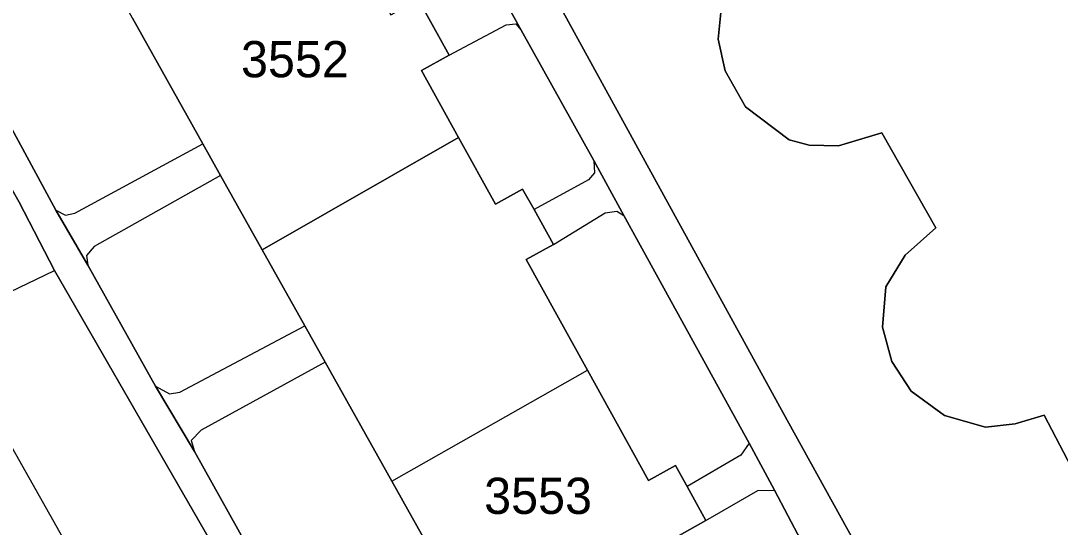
# Model space of a CAD drawing. Extents: x -262715 to -259381, y -1237238 to -1231182.
# Drawn here: x -261540.5 to -261483.2, y -1235895 to -1235867.1 of the extents above; entities that cross this region are included whole.
import ezdxf

# ---------------------------------------------------------------- set-up
doc = ezdxf.new("R2010")
doc.units = 0
for name, color, linetype in [('body_kn', 7, 'Continuous'), ('kladpar_druhypozemkov', 7, 'Continuous'), ('kladpar_hranice', 7, 'Continuous'), ('kladpar_parcelnecisla', 7, 'Continuous'), ('kladpar_plochy', 7, 'Continuous'), ('zappar_hrandruhpozemk', 7, 'Continuous')]:
    doc.layers.add(name, color=color, linetype=linetype)

msp = doc.modelspace()

# ---------------------------------------------------------------- linework, layer by layer
at = {"layer": 'body_kn'}
for p, q in [((-261513.77, -1235867.3), (-261513.77, -1235867.3)), ((-261513.24, -1235867.24), (-261513.24, -1235867.24)), ((-261512.94, -1235867.58), (-261512.94, -1235867.58)), ((-261502.07, -1235868.08), (-261502.07, -1235868.08)), ((-261516.91, -1235868.97), (-261516.91, -1235868.97)), ((-261516.91, -1235868.97), (-261516.91, -1235868.97)), ((-261518.44, -1235869.81), (-261518.44, -1235869.81)), ((-261501.69, -1235869.84), (-261501.69, -1235869.84)), ((-261500.56, -1235871.82), (-261500.56, -1235871.82)), ((-261516.4, -1235873.51), (-261516.4, -1235873.51)), ((-261516.4, -1235873.51), (-261516.4, -1235873.51)), ((-261498.15, -1235873.65), (-261498.15, -1235873.65)), ((-261493.05, -1235873.26), (-261493.05, -1235873.26)), ((-261530.5, -1235873.86), (-261530.5, -1235873.86)), ((-261497.06, -1235873.94), (-261497.06, -1235873.94)), ((-261495.44, -1235873.98), (-261495.44, -1235873.98)), ((-261508.93, -1235874.78), (-261508.93, -1235874.78)), ((-261508.93, -1235874.78), (-261508.93, -1235874.78)), ((-261508.89, -1235875.46), (-261508.89, -1235875.46)), ((-261529.53, -1235875.61), (-261529.53, -1235875.61)), ((-261529.53, -1235875.61), (-261529.53, -1235875.61)), ((-261509.23, -1235875.85), (-261509.23, -1235875.85)), ((-261512.86, -1235876.36), (-261512.86, -1235876.36)), ((-261514.36, -1235877.19), (-261514.36, -1235877.19)), ((-261538.62, -1235877.52), (-261538.62, -1235877.52)), ((-261538.62, -1235877.52), (-261538.62, -1235877.52)), ((-261538.08, -1235877.8), (-261538.08, -1235877.8)), ((-261537.57, -1235877.69), (-261537.57, -1235877.69)), ((-261512.23, -1235877.49), (-261512.23, -1235877.49)), ((-261508.3, -1235877.68), (-261508.3, -1235877.68)), ((-261507.67, -1235877.59), (-261507.67, -1235877.59)), ((-261507.28, -1235877.82), (-261507.28, -1235877.82)), ((-261490.06, -1235878.51), (-261490.06, -1235878.51)), ((-261511.16, -1235879.42), (-261511.16, -1235879.42)), ((-261511.16, -1235879.42), (-261511.16, -1235879.42)), ((-261536.93, -1235880.03), (-261536.93, -1235880.03)), ((-261536.51, -1235879.53), (-261536.51, -1235879.53)), ((-261527.23, -1235879.71), (-261527.23, -1235879.71)), ((-261491.75, -1235880.01), (-261491.75, -1235880.01)), ((-261536.85, -1235880.56), (-261536.85, -1235880.56)), ((-261512.67, -1235880.25), (-261512.67, -1235880.25)), ((-261538.69, -1235880.86), (-261538.69, -1235880.86)), ((-261492.82, -1235881.77), (-261492.82, -1235881.77)), ((-261524.88, -1235883.91), (-261524.88, -1235883.91)), ((-261493.01, -1235883.98), (-261493.01, -1235883.98)), ((-261523.76, -1235885.92), (-261523.76, -1235885.92)), ((-261523.76, -1235885.92), (-261523.76, -1235885.92)), ((-261509.28, -1235886.37), (-261509.28, -1235886.37)), ((-261492.5, -1235885.88), (-261492.5, -1235885.88)), ((-261533.11, -1235887.24), (-261533.11, -1235887.24)), ((-261533.11, -1235887.24), (-261533.11, -1235887.24)), ((-261491.42, -1235887.53), (-261491.42, -1235887.53)), ((-261532.34, -1235887.67), (-261532.34, -1235887.67)), ((-261531.77, -1235887.58), (-261531.77, -1235887.58)), ((-261498.26, -1235889.12), (-261498.26, -1235889.12)), ((-261489.58, -1235888.87), (-261489.58, -1235888.87)), ((-261484.08, -1235888.84), (-261484.08, -1235888.84)), ((-261530.59, -1235889.67), (-261530.59, -1235889.67)), ((-261487.32, -1235889.51), (-261487.32, -1235889.51)), ((-261485.69, -1235889.33), (-261485.69, -1235889.33)), ((-261531.15, -1235890.24), (-261531.15, -1235890.24)), ((-261500.37, -1235890.39), (-261500.37, -1235890.39)), ((-261500.37, -1235890.39), (-261500.37, -1235890.39)), ((-261530.97, -1235890.86), (-261530.97, -1235890.86)), ((-261500.82, -1235891.05), (-261500.82, -1235891.05)), ((-261504.43, -1235891.63), (-261504.43, -1235891.63)), ((-261520.08, -1235892.5), (-261520.08, -1235892.5)), ((-261520.08, -1235892.5), (-261520.08, -1235892.5)), ((-261505.92, -1235892.46), (-261505.92, -1235892.46)), ((-261503.79, -1235892.79), (-261503.79, -1235892.79)), ((-261499.88, -1235893), (-261499.88, -1235893)), ((-261498.96, -1235892.98), (-261498.96, -1235892.98)), ((-261502.75, -1235894.67), (-261502.75, -1235894.67)), ((-261502.75, -1235894.67), (-261502.75, -1235894.67))]:
    msp.add_line(p, q, dxfattribs=at)
at = {"layer": 'kladpar_druhypozemkov'}
msp.add_line((-261511.74, -1235892.15), (-261511.74, -1235892.15), dxfattribs=at)
at = {"layer": 'kladpar_hranice'}
for points in [[(-261535.17, -1235821.81), (-261498.26, -1235889.12), (-261476.92, -1235927.77)], [(-261476.92, -1235927.77), (-261498.26, -1235889.12), (-261535.17, -1235821.81)], [(-261561.64, -1235840.09), (-261553.29, -1235855.08), (-261550.64, -1235859.41), (-261540.64, -1235877.08), (-261538.69, -1235880.86), (-261525.12, -1235904.42), (-261524.09, -1235906.23), (-261522.2, -1235909.63), (-261522.2, -1235910.88), (-261522.89, -1235911.99), (-261540.46, -1235921.96), (-261562.34, -1235934.38), (-261576.65, -1235909.14), (-261577.52, -1235907.74), (-261598.05, -1235872.26), (-261592.46, -1235857.37), (-261566.2, -1235842.67), (-261561.64, -1235840.09)], [(-261530.63, -1235847.79), (-261528.59, -1235851.48), (-261527.08, -1235850.65), (-261525.39, -1235853.69), (-261526.9, -1235854.53), (-261523.48, -1235860.7), (-261520.14, -1235866.75), (-261518.61, -1235865.9), (-261516.91, -1235868.97), (-261518.44, -1235869.81), (-261516.4, -1235873.51), (-261527.23, -1235879.71), (-261529.53, -1235875.61), (-261530.5, -1235873.86), (-261534.38, -1235866.93), (-261538.16, -1235860.17), (-261539.19, -1235858.33), (-261541.59, -1235854.05), (-261534.84, -1235850.15), (-261530.63, -1235847.79)], [(-261544.98, -1235865.77), (-261538.62, -1235877.52), (-261536.85, -1235880.56), (-261533.11, -1235887.24), (-261530.97, -1235890.86), (-261524.24, -1235902.92), (-261522.33, -1235906.3), (-261521.31, -1235907.77), (-261520.15, -1235908.45), (-261518.35, -1235908.32), (-261522.89, -1235911.99), (-261522.2, -1235910.88), (-261522.2, -1235909.63), (-261524.09, -1235906.23), (-261525.12, -1235904.42), (-261538.69, -1235880.86), (-261540.64, -1235877.08), (-261550.64, -1235859.41)], [(-261515.42, -1235863.08), (-261512.94, -1235867.58), (-261508.93, -1235874.78), (-261507.28, -1235877.82), (-261500.37, -1235890.39), (-261498.96, -1235892.98), (-261496.78, -1235897.15)], [(-261496.78, -1235897.15), (-261498.96, -1235892.98), (-261500.37, -1235890.39), (-261507.28, -1235877.82), (-261508.93, -1235874.78), (-261512.94, -1235867.58), (-261515.42, -1235863.08)], [(-261534.38, -1235866.93), (-261530.5, -1235873.86), (-261529.53, -1235875.61), (-261527.23, -1235879.71), (-261524.88, -1235883.91), (-261523.76, -1235885.92), (-261520.08, -1235892.5), (-261516.2, -1235899.43), (-261515.22, -1235901.18), (-261512.92, -1235905.29), (-261518.35, -1235908.32), (-261520.15, -1235908.45), (-261521.31, -1235907.77), (-261522.33, -1235906.3), (-261524.24, -1235902.92), (-261530.97, -1235890.86), (-261533.11, -1235887.24), (-261536.85, -1235880.56), (-261538.62, -1235877.52), (-261544.98, -1235865.77)], [(-261504.23, -1235895.5), (-261502.75, -1235894.67), (-261503.79, -1235892.79), (-261504.43, -1235891.63), (-261505.92, -1235892.46), (-261509.28, -1235886.37), (-261512.67, -1235880.25), (-261511.16, -1235879.42), (-261512.23, -1235877.49), (-261512.86, -1235876.36), (-261514.36, -1235877.19), (-261516.4, -1235873.51), (-261518.44, -1235869.81), (-261516.91, -1235868.97), (-261518.61, -1235865.9)], [(-261481.3, -1235894.21), (-261484.08, -1235888.84), (-261485.69, -1235889.33), (-261487.32, -1235889.51), (-261489.58, -1235888.87), (-261491.42, -1235887.53), (-261492.5, -1235885.88), (-261493.01, -1235883.98), (-261492.82, -1235881.77), (-261491.75, -1235880.01), (-261490.06, -1235878.51), (-261493.05, -1235873.26), (-261495.44, -1235873.98), (-261497.06, -1235873.94), (-261498.15, -1235873.65), (-261500.56, -1235871.82), (-261501.69, -1235869.84), (-261502.07, -1235868.08), (-261501.88, -1235866.06)], [(-261501.88, -1235866.06), (-261502.07, -1235868.08), (-261501.69, -1235869.84), (-261500.56, -1235871.82), (-261498.15, -1235873.65), (-261497.06, -1235873.94), (-261495.44, -1235873.98), (-261493.05, -1235873.26), (-261490.06, -1235878.51), (-261491.75, -1235880.01), (-261492.82, -1235881.77), (-261493.01, -1235883.98), (-261492.5, -1235885.88), (-261491.42, -1235887.53), (-261489.58, -1235888.87), (-261487.32, -1235889.51), (-261485.69, -1235889.33), (-261484.08, -1235888.84), (-261481.3, -1235894.21)], [(-261516.4, -1235873.51), (-261514.36, -1235877.19), (-261512.86, -1235876.36), (-261512.23, -1235877.49), (-261511.16, -1235879.42), (-261512.67, -1235880.25), (-261509.28, -1235886.37), (-261505.92, -1235892.46), (-261504.43, -1235891.63), (-261503.79, -1235892.79), (-261502.75, -1235894.67), (-261504.23, -1235895.5), (-261502.2, -1235899.18), (-261511.31, -1235904.39), (-261512.92, -1235905.29), (-261515.22, -1235901.18), (-261516.2, -1235899.43), (-261520.08, -1235892.5), (-261523.76, -1235885.92), (-261524.88, -1235883.91), (-261527.23, -1235879.71), (-261516.4, -1235873.51)]]:
    msp.add_lwpolyline(points, dxfattribs=at)
at = {"layer": 'kladpar_plochy'}
for points in [[(-261535.17, -1235821.81), (-261498.26, -1235889.12), (-261476.92, -1235927.77)], [(-261476.92, -1235927.77), (-261498.26, -1235889.12), (-261535.17, -1235821.81)], [(-261544.98, -1235865.77), (-261538.62, -1235877.52), (-261536.85, -1235880.56), (-261533.11, -1235887.24), (-261530.97, -1235890.86), (-261524.24, -1235902.92), (-261522.33, -1235906.3), (-261521.31, -1235907.77), (-261520.15, -1235908.45), (-261518.35, -1235908.32), (-261522.89, -1235911.99), (-261522.2, -1235910.88), (-261522.2, -1235909.63), (-261524.09, -1235906.23), (-261525.12, -1235904.42), (-261538.69, -1235880.86), (-261540.64, -1235877.08), (-261550.64, -1235859.41)], [(-261515.42, -1235863.08), (-261512.94, -1235867.58), (-261508.93, -1235874.78), (-261507.28, -1235877.82), (-261500.37, -1235890.39), (-261498.96, -1235892.98), (-261496.78, -1235897.15)], [(-261496.78, -1235897.15), (-261498.96, -1235892.98), (-261500.37, -1235890.39), (-261507.28, -1235877.82), (-261508.93, -1235874.78), (-261512.94, -1235867.58), (-261515.42, -1235863.08)], [(-261534.38, -1235866.93), (-261530.5, -1235873.86), (-261529.53, -1235875.61), (-261527.23, -1235879.71), (-261524.88, -1235883.91), (-261523.76, -1235885.92), (-261520.08, -1235892.5), (-261516.2, -1235899.43), (-261515.22, -1235901.18), (-261512.92, -1235905.29), (-261518.35, -1235908.32), (-261520.15, -1235908.45), (-261521.31, -1235907.77), (-261522.33, -1235906.3), (-261524.24, -1235902.92), (-261530.97, -1235890.86), (-261533.11, -1235887.24), (-261536.85, -1235880.56), (-261538.62, -1235877.52), (-261544.98, -1235865.77)], [(-261504.23, -1235895.5), (-261502.75, -1235894.67), (-261503.79, -1235892.79), (-261504.43, -1235891.63), (-261505.92, -1235892.46), (-261509.28, -1235886.37), (-261512.67, -1235880.25), (-261511.16, -1235879.42), (-261512.23, -1235877.49), (-261512.86, -1235876.36), (-261514.36, -1235877.19), (-261516.4, -1235873.51), (-261518.44, -1235869.81), (-261516.91, -1235868.97), (-261518.61, -1235865.9)], [(-261481.3, -1235894.21), (-261484.08, -1235888.84), (-261485.69, -1235889.33), (-261487.32, -1235889.51), (-261489.58, -1235888.87), (-261491.42, -1235887.53), (-261492.5, -1235885.88), (-261493.01, -1235883.98), (-261492.82, -1235881.77), (-261491.75, -1235880.01), (-261490.06, -1235878.51), (-261493.05, -1235873.26), (-261495.44, -1235873.98), (-261497.06, -1235873.94), (-261498.15, -1235873.65), (-261500.56, -1235871.82), (-261501.69, -1235869.84), (-261502.07, -1235868.08), (-261501.88, -1235866.06)], [(-261501.88, -1235866.06), (-261502.07, -1235868.08), (-261501.69, -1235869.84), (-261500.56, -1235871.82), (-261498.15, -1235873.65), (-261497.06, -1235873.94), (-261495.44, -1235873.98), (-261493.05, -1235873.26), (-261490.06, -1235878.51), (-261491.75, -1235880.01), (-261492.82, -1235881.77), (-261493.01, -1235883.98), (-261492.5, -1235885.88), (-261491.42, -1235887.53), (-261489.58, -1235888.87), (-261487.32, -1235889.51), (-261485.69, -1235889.33), (-261484.08, -1235888.84), (-261481.3, -1235894.21)]]:
    msp.add_lwpolyline(points, dxfattribs=at)
for points in [[(-261561.64, -1235840.09), (-261553.29, -1235855.08), (-261550.64, -1235859.41), (-261540.64, -1235877.08), (-261538.69, -1235880.86), (-261525.12, -1235904.42), (-261524.09, -1235906.23), (-261522.2, -1235909.63), (-261522.2, -1235910.88), (-261522.89, -1235911.99), (-261540.46, -1235921.96), (-261562.34, -1235934.38), (-261576.65, -1235909.14), (-261577.52, -1235907.74), (-261598.05, -1235872.26), (-261592.46, -1235857.37), (-261566.2, -1235842.67)], [(-261530.63, -1235847.79), (-261528.59, -1235851.48), (-261527.08, -1235850.65), (-261525.39, -1235853.69), (-261526.9, -1235854.53), (-261523.48, -1235860.7), (-261520.14, -1235866.75), (-261518.61, -1235865.9), (-261516.91, -1235868.97), (-261518.44, -1235869.81), (-261516.4, -1235873.51), (-261527.23, -1235879.71), (-261529.53, -1235875.61), (-261530.5, -1235873.86), (-261534.38, -1235866.93), (-261538.16, -1235860.17), (-261539.19, -1235858.33), (-261541.59, -1235854.05), (-261534.84, -1235850.15)], [(-261516.4, -1235873.51), (-261514.36, -1235877.19), (-261512.86, -1235876.36), (-261512.23, -1235877.49), (-261511.16, -1235879.42), (-261512.67, -1235880.25), (-261509.28, -1235886.37), (-261505.92, -1235892.46), (-261504.43, -1235891.63), (-261503.79, -1235892.79), (-261502.75, -1235894.67), (-261504.23, -1235895.5), (-261502.2, -1235899.18), (-261511.31, -1235904.39), (-261512.92, -1235905.29), (-261515.22, -1235901.18), (-261516.2, -1235899.43), (-261520.08, -1235892.5), (-261523.76, -1235885.92), (-261524.88, -1235883.91), (-261527.23, -1235879.71)]]:
    msp.add_lwpolyline(points, close=True, dxfattribs=at)
at = {"layer": 'zappar_hrandruhpozemk'}
for p, q in [((-261516.91, -1235868.97), (-261513.77, -1235867.3)), ((-261537.57, -1235877.69), (-261530.5, -1235873.86)), ((-261529.53, -1235875.61), (-261536.51, -1235879.53)), ((-261509.23, -1235875.85), (-261512.23, -1235877.49)), ((-261511.16, -1235879.42), (-261508.3, -1235877.68)), ((-261531.77, -1235887.58), (-261524.88, -1235883.91)), ((-261523.76, -1235885.92), (-261530.59, -1235889.67)), ((-261520.08, -1235892.5), (-261509.28, -1235886.37)), ((-261500.37, -1235890.39), (-261500.82, -1235891.05)), ((-261500.82, -1235891.05), (-261503.79, -1235892.79)), ((-261502.75, -1235894.67), (-261499.88, -1235893)), ((-261499.88, -1235893), (-261498.96, -1235892.98))]:
    msp.add_line(p, q, dxfattribs=at)
for points in [[(-261559.12, -1235858.54), (-261534.07, -1235903), (-261533.12, -1235904.76)], [(-261513.77, -1235867.3), (-261513.24, -1235867.24), (-261512.94, -1235867.58)], [(-261508.93, -1235874.78), (-261508.89, -1235875.46), (-261509.23, -1235875.85)], [(-261538.62, -1235877.52), (-261538.08, -1235877.8), (-261537.57, -1235877.69)], [(-261508.3, -1235877.68), (-261507.67, -1235877.59), (-261507.28, -1235877.82)], [(-261545.96, -1235879.88), (-261544.1, -1235883.45), (-261538.69, -1235880.86)], [(-261536.51, -1235879.53), (-261536.93, -1235880.03), (-261536.85, -1235880.56)], [(-261533.11, -1235887.24), (-261532.34, -1235887.67), (-261531.77, -1235887.58)], [(-261530.59, -1235889.67), (-261531.15, -1235890.24), (-261530.97, -1235890.86)]]:
    msp.add_lwpolyline(points, dxfattribs=at)

# ---------------------------------------------------------------- texts
at = {"layer": 'kladpar_parcelnecisla'}
for s, p in [('3552', (-261528.399, -1235870.19)), ('3553', (-261514.985, -1235894.3))]:
    msp.add_text(s, height=2, dxfattribs=at).set_placement(p)

doc.saveas('drawing.dxf')
